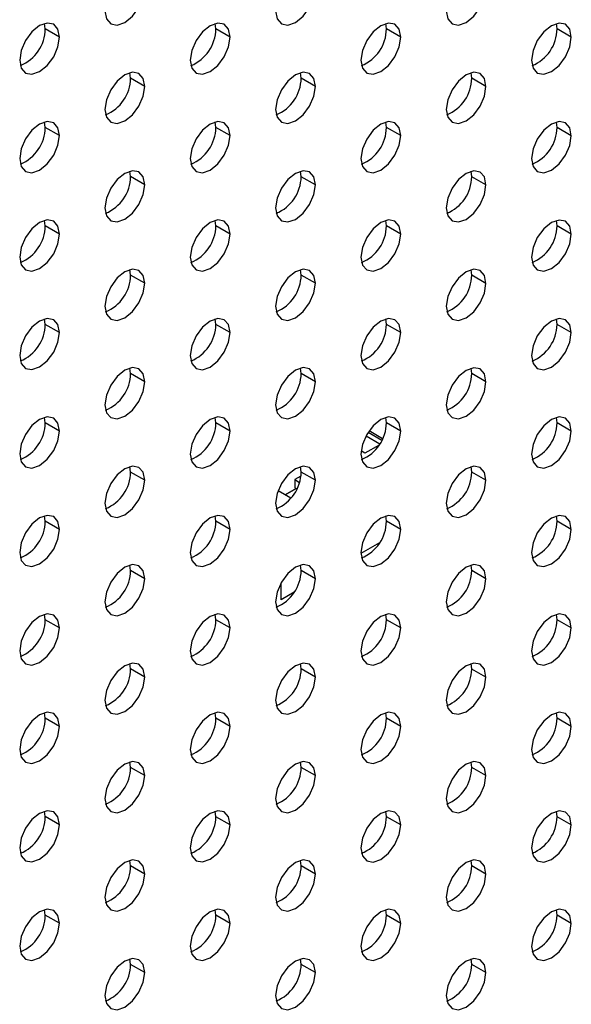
# Model space of a CAD drawing. Header units: millimetres. Extents: x 0 to 1118, y 0 to 864.
# Tile 383 of 397: x 1031.32 to 1034.07, y 709.67 to 714.57. Entities that reach past the tile are written whole.
import ezdxf

# ---------------------------------------------------------------- set-up
doc = ezdxf.new("R2010")
doc.units = ezdxf.units.MM

msp = doc.modelspace()

# ---------------------------------------------------------------- linework, layer by layer
at = {"color": 7, "linetype": 'Continuous', "lineweight": 25}
for p, q in [((1031.449, 714.5247), (1031.4458, 714.5518)), ((1032.2975, 714.5246), (1032.2943, 714.5517)), ((1033.1461, 714.5246), (1033.1428, 714.5516)), ((1033.9946, 714.5245), (1033.9914, 714.5516)), ((1031.5197, 714.4839), (1031.449, 714.5247)), ((1032.3683, 714.4838), (1032.2975, 714.5246)), ((1033.2168, 714.4837), (1033.1461, 714.5246)), ((1034.0653, 714.4837), (1033.9946, 714.5245)), ((1031.8733, 714.2797), (1031.8701, 714.3068)), ((1032.7218, 714.2796), (1032.7186, 714.3067)), ((1033.5703, 714.2796), (1033.5671, 714.3066)), ((1031.944, 714.2389), (1031.8733, 714.2797)), ((1032.7925, 714.2388), (1032.7218, 714.2796)), ((1033.641, 714.2387), (1033.5703, 714.2796)), ((1031.449, 714.0348), (1031.4458, 714.0619)), ((1032.2975, 714.0347), (1032.2943, 714.0618)), ((1033.1461, 714.0346), (1033.1428, 714.0617)), ((1033.9946, 714.0346), (1033.9914, 714.0616)), ((1031.5197, 713.994), (1031.449, 714.0348)), ((1032.3683, 713.9939), (1032.2975, 714.0347)), ((1033.2168, 713.9938), (1033.1461, 714.0346)), ((1034.0653, 713.9937), (1033.9946, 714.0346)), ((1031.8733, 713.7898), (1031.8701, 713.8169)), ((1032.7218, 713.7897), (1032.7186, 713.8168)), ((1033.5703, 713.7896), (1033.5671, 713.8167)), ((1031.944, 713.749), (1031.8733, 713.7898)), ((1032.7925, 713.7489), (1032.7218, 713.7897)), ((1033.641, 713.7488), (1033.5703, 713.7896)), ((1031.449, 713.5449), (1031.4458, 713.572)), ((1032.2975, 713.5448), (1032.2943, 713.5719)), ((1033.1461, 713.5447), (1033.1428, 713.5718)), ((1033.9946, 713.5446), (1033.9914, 713.5717)), ((1031.5197, 713.504), (1031.449, 713.5449)), ((1032.3683, 713.504), (1032.2975, 713.5448)), ((1033.2168, 713.5039), (1033.1461, 713.5447)), ((1034.0653, 713.5038), (1033.9946, 713.5446)), ((1031.8733, 713.2999), (1031.8701, 713.327)), ((1032.7218, 713.2998), (1032.7186, 713.3269)), ((1033.5703, 713.2997), (1033.5671, 713.3268)), ((1031.944, 713.259), (1031.8733, 713.2999)), ((1032.7925, 713.259), (1032.7218, 713.2998)), ((1033.641, 713.2589), (1033.5703, 713.2997)), ((1031.449, 713.0549), (1031.4458, 713.082)), ((1032.2975, 713.0549), (1032.2943, 713.082)), ((1033.1461, 713.0548), (1033.1428, 713.0819)), ((1033.9946, 713.0547), (1033.9914, 713.0818)), ((1031.5197, 713.0141), (1031.449, 713.0549)), ((1032.3683, 713.014), (1032.2975, 713.0549)), ((1033.2168, 713.014), (1033.1461, 713.0548)), ((1034.0653, 713.0139), (1033.9946, 713.0547)), ((1031.8733, 712.8099), (1031.8701, 712.837)), ((1032.7218, 712.8099), (1032.7186, 712.837)), ((1033.5703, 712.8098), (1033.5671, 712.8369)), ((1031.944, 712.7691), (1031.8733, 712.8099)), ((1032.7925, 712.769), (1032.7218, 712.8099)), ((1033.641, 712.769), (1033.5703, 712.8098)), ((1031.449, 712.565), (1031.4458, 712.5921)), ((1032.2975, 712.5649), (1032.2943, 712.592)), ((1033.1461, 712.5649), (1033.1428, 712.5919)), ((1033.9946, 712.5648), (1033.9914, 712.5919)), ((1031.5197, 712.5242), (1031.449, 712.565)), ((1032.3683, 712.5241), (1032.2975, 712.5649)), ((1033.2168, 712.524), (1033.1461, 712.5649)), ((1034.0653, 712.524), (1033.9946, 712.5648)), ((1033.0442, 712.5008), (1033.1133, 712.4609)), ((1033.1268, 712.486), (1033.0591, 712.5251)), ((1033.1091, 712.4544), (1033.039, 712.4139)), ((1033.039, 712.4139), (1033.0196, 712.4251)), ((1031.8733, 712.32), (1031.8701, 712.3471)), ((1032.7218, 712.3199), (1032.7186, 712.347)), ((1033.5703, 712.3199), (1033.5671, 712.3469)), ((1031.944, 712.2792), (1031.8733, 712.32)), ((1032.7203, 712.2993), (1032.6904, 712.2821)), ((1032.7925, 712.2791), (1032.7218, 712.3199)), ((1033.641, 712.279), (1033.5703, 712.3199)), ((1032.6904, 712.2821), (1032.6904, 712.2412)), ((1032.6904, 712.2821), (1032.7134, 712.2688)), ((1032.6904, 712.2412), (1032.7, 712.2357)), ((1032.6704, 712.19), (1032.6067, 712.2267)), ((1032.6968, 712.2376), (1032.6424, 712.2061)), ((1032.6424, 712.2061), (1032.6968, 712.2376)), ((1031.449, 712.0751), (1031.4458, 712.1022)), ((1032.2975, 712.075), (1032.2943, 712.1021)), ((1033.1461, 712.0749), (1033.1428, 712.102)), ((1033.9946, 712.0749), (1033.9914, 712.1019)), ((1031.5197, 712.0343), (1031.449, 712.0751)), ((1032.3683, 712.0342), (1032.2975, 712.075)), ((1033.2168, 712.0341), (1033.1461, 712.0749)), ((1034.0653, 712.034), (1033.9946, 712.0749)), ((1033.1108, 711.9671), (1033.0189, 711.9141)), ((1031.8733, 711.8301), (1031.8701, 711.8572)), ((1032.7218, 711.83), (1032.7186, 711.8571)), ((1033.5703, 711.8299), (1033.5671, 711.857)), ((1031.944, 711.7893), (1031.8733, 711.8301)), ((1032.7925, 711.7892), (1032.7218, 711.83)), ((1033.641, 711.7891), (1033.5703, 711.8299)), ((1032.6218, 711.6848), (1032.6218, 711.7695)), ((1032.6865, 711.7222), (1032.6218, 711.6848)), ((1031.449, 711.5852), (1031.4458, 711.6123)), ((1032.2975, 711.5851), (1032.2943, 711.6122)), ((1033.1461, 711.585), (1033.1428, 711.6121)), ((1033.9946, 711.5849), (1033.9914, 711.612)), ((1031.5197, 711.5443), (1031.449, 711.5852)), ((1032.3683, 711.5443), (1032.2975, 711.5851)), ((1033.2168, 711.5442), (1033.1461, 711.585)), ((1034.0653, 711.5441), (1033.9946, 711.5849)), ((1031.8733, 711.3402), (1031.8701, 711.3673)), ((1032.7218, 711.3401), (1032.7186, 711.3672)), ((1033.5703, 711.34), (1033.5671, 711.3671)), ((1031.944, 711.2993), (1031.8733, 711.3402)), ((1032.7925, 711.2993), (1032.7218, 711.3401)), ((1033.641, 711.2992), (1033.5703, 711.34)), ((1031.449, 711.0952), (1031.4458, 711.1223)), ((1032.2975, 711.0952), (1032.2943, 711.1223)), ((1033.1461, 711.0951), (1033.1428, 711.1222)), ((1033.9946, 711.095), (1033.9914, 711.1221)), ((1031.5197, 711.0544), (1031.449, 711.0952)), ((1032.3683, 711.0543), (1032.2975, 711.0952)), ((1033.2168, 711.0543), (1033.1461, 711.0951)), ((1034.0653, 711.0542), (1033.9946, 711.095)), ((1031.8733, 710.8502), (1031.8701, 710.8773)), ((1032.7218, 710.8502), (1032.7186, 710.8773)), ((1033.5703, 710.8501), (1033.5671, 710.8772)), ((1031.944, 710.8094), (1031.8733, 710.8502)), ((1032.7925, 710.8093), (1032.7218, 710.8502)), ((1033.641, 710.8093), (1033.5703, 710.8501)), ((1031.449, 710.6053), (1031.4458, 710.6324)), ((1032.2975, 710.6052), (1032.2943, 710.6323)), ((1033.1461, 710.6052), (1033.1428, 710.6323)), ((1033.9946, 710.6051), (1033.9914, 710.6322)), ((1031.5197, 710.5645), (1031.449, 710.6053)), ((1032.3683, 710.5644), (1032.2975, 710.6052)), ((1033.2168, 710.5643), (1033.1461, 710.6052)), ((1034.0653, 710.5643), (1033.9946, 710.6051)), ((1031.8733, 710.3603), (1031.8701, 710.3874)), ((1032.7218, 710.3602), (1032.7186, 710.3873)), ((1033.5703, 710.3602), (1033.5671, 710.3872)), ((1031.944, 710.3195), (1031.8733, 710.3603)), ((1032.7925, 710.3194), (1032.7218, 710.3602)), ((1033.641, 710.3193), (1033.5703, 710.3602)), ((1031.449, 710.1154), (1031.4458, 710.1425)), ((1032.2975, 710.1153), (1032.2943, 710.1424)), ((1033.1461, 710.1152), (1033.1428, 710.1423)), ((1033.9946, 710.1152), (1033.9914, 710.1422)), ((1031.5197, 710.0746), (1031.449, 710.1154)), ((1032.3683, 710.0745), (1032.2975, 710.1153)), ((1033.2168, 710.0744), (1033.1461, 710.1152)), ((1034.0653, 710.0743), (1033.9946, 710.1152)), ((1031.8733, 709.8704), (1031.8701, 709.8975)), ((1032.7218, 709.8703), (1032.7186, 709.8974)), ((1033.5703, 709.8702), (1033.5671, 709.8973)), ((1031.944, 709.8296), (1031.8733, 709.8704)), ((1032.7925, 709.8295), (1032.7218, 709.8703)), ((1033.641, 709.8294), (1033.5703, 709.8702))]:
    msp.add_line(p, q, dxfattribs=at)
at = {"color": 8, "linetype": 'Continuous', "lineweight": 25}
msp.add_line((1033.055, 712.519), (1033.1236, 712.4794), dxfattribs=at)
at = {"color": 7, "linetype": 'Continuous', "lineweight": 25, "flags": 128}
for points in [[(1031.746, 714.6145), (1031.7535, 714.5751), (1031.775, 714.5504), (1031.8071, 714.5442), (1031.845, 714.5574), (1031.8829, 714.5879), (1031.915, 714.6312), (1031.9365, 714.6807), (1031.944, 714.7288)], [(1032.5945, 714.6144), (1032.6021, 714.575), (1032.6235, 714.5503), (1032.6556, 714.5441), (1032.6935, 714.5573), (1032.7314, 714.5878), (1032.7635, 714.6312), (1032.785, 714.6806), (1032.7925, 714.7287)], [(1033.4431, 714.6144), (1033.4506, 714.575), (1033.4721, 714.5503), (1033.5042, 714.544), (1033.5421, 714.5572), (1033.5799, 714.5878), (1033.6121, 714.6311), (1033.6335, 714.6806), (1033.641, 714.7287)], [(1031.5197, 714.4839), (1031.5122, 714.5233), (1031.4907, 714.548), (1031.4586, 714.5542), (1031.4207, 714.5411), (1031.3828, 714.5105), (1031.3507, 714.4672), (1031.3293, 714.4177), (1031.3217, 714.3696)], [(1032.3683, 714.4838), (1032.3607, 714.5232), (1032.3393, 714.5479), (1032.3071, 714.5542), (1032.2693, 714.541), (1032.2314, 714.5104), (1032.1993, 714.4671), (1032.1778, 714.4176), (1032.1703, 714.3695)], [(1033.2168, 714.4837), (1033.2092, 714.5231), (1033.1878, 714.5478), (1033.1557, 714.5541), (1033.1178, 714.5409), (1033.0799, 714.5103), (1033.0478, 714.467), (1033.0263, 714.4175), (1033.0188, 714.3694)], [(1034.0653, 714.4837), (1034.0578, 714.5231), (1034.0363, 714.5478), (1034.0042, 714.554), (1033.9663, 714.5408), (1033.9284, 714.5103), (1033.8963, 714.4669), (1033.8749, 714.4175), (1033.8673, 714.3694)], [(1031.3217, 714.3696), (1031.3293, 714.3302), (1031.3507, 714.3055), (1031.3828, 714.2993), (1031.4207, 714.3124), (1031.4586, 714.343), (1031.4907, 714.3863), (1031.5122, 714.4358), (1031.5197, 714.4839)], [(1032.1703, 714.3695), (1032.1778, 714.3301), (1032.1993, 714.3054), (1032.2314, 714.2992), (1032.2693, 714.3124), (1032.3071, 714.3429), (1032.3393, 714.3862), (1032.3607, 714.4357), (1032.3683, 714.4838)], [(1033.0188, 714.3694), (1033.0263, 714.33), (1033.0478, 714.3053), (1033.0799, 714.2991), (1033.1178, 714.3123), (1033.1557, 714.3428), (1033.1878, 714.3862), (1033.2092, 714.4356), (1033.2168, 714.4837)], [(1033.8673, 714.3694), (1033.8749, 714.33), (1033.8963, 714.3053), (1033.9284, 714.299), (1033.9663, 714.3122), (1034.0042, 714.3428), (1034.0363, 714.3861), (1034.0578, 714.4356), (1034.0653, 714.4837)], [(1031.944, 714.2389), (1031.9365, 714.2783), (1031.915, 714.303), (1031.8829, 714.3092), (1031.845, 714.2961), (1031.8071, 714.2655), (1031.775, 714.2222), (1031.7535, 714.1727), (1031.746, 714.1246)], [(1032.7925, 714.2388), (1032.785, 714.2782), (1032.7635, 714.3029), (1032.7314, 714.3091), (1032.6935, 714.296), (1032.6556, 714.2654), (1032.6235, 714.2221), (1032.6021, 714.1726), (1032.5945, 714.1245)], [(1033.641, 714.2387), (1033.6335, 714.2781), (1033.6121, 714.3028), (1033.5799, 714.3091), (1033.5421, 714.2959), (1033.5042, 714.2653), (1033.4721, 714.222), (1033.4506, 714.1725), (1033.4431, 714.1244)], [(1031.746, 714.1246), (1031.7535, 714.0852), (1031.775, 714.0605), (1031.8071, 714.0543), (1031.845, 714.0674), (1031.8829, 714.098), (1031.915, 714.1413), (1031.9365, 714.1908), (1031.944, 714.2389)], [(1032.5945, 714.1245), (1032.6021, 714.0851), (1032.6235, 714.0604), (1032.6556, 714.0542), (1032.6935, 714.0674), (1032.7314, 714.0979), (1032.7635, 714.1412), (1032.785, 714.1907), (1032.7925, 714.2388)], [(1033.4431, 714.1244), (1033.4506, 714.085), (1033.4721, 714.0603), (1033.5042, 714.0541), (1033.5421, 714.0673), (1033.5799, 714.0978), (1033.6121, 714.1412), (1033.6335, 714.1906), (1033.641, 714.2387)], [(1031.5197, 713.994), (1031.5122, 714.0334), (1031.4907, 714.0581), (1031.4586, 714.0643), (1031.4207, 714.0511), (1031.3828, 714.0206), (1031.3507, 713.9772), (1031.3293, 713.9278), (1031.3217, 713.8797)], [(1032.3683, 713.9939), (1032.3607, 714.0333), (1032.3393, 714.058), (1032.3071, 714.0642), (1032.2693, 714.0511), (1032.2314, 714.0205), (1032.1993, 713.9772), (1032.1778, 713.9277), (1032.1703, 713.8796)], [(1033.2168, 713.9938), (1033.2092, 714.0332), (1033.1878, 714.0579), (1033.1557, 714.0641), (1033.1178, 714.051), (1033.0799, 714.0204), (1033.0478, 713.9771), (1033.0263, 713.9276), (1033.0188, 713.8795)], [(1034.0653, 713.9937), (1034.0578, 714.0331), (1034.0363, 714.0578), (1034.0042, 714.0641), (1033.9663, 714.0509), (1033.9284, 714.0203), (1033.8963, 713.977), (1033.8749, 713.9275), (1033.8673, 713.8794)], [(1031.3217, 713.8797), (1031.3293, 713.8403), (1031.3507, 713.8156), (1031.3828, 713.8093), (1031.4207, 713.8225), (1031.4586, 713.8531), (1031.4907, 713.8964), (1031.5122, 713.9459), (1031.5197, 713.994)], [(1032.1703, 713.8796), (1032.1778, 713.8402), (1032.1993, 713.8155), (1032.2314, 713.8093), (1032.2693, 713.8224), (1032.3071, 713.853), (1032.3393, 713.8963), (1032.3607, 713.9458), (1032.3683, 713.9939)], [(1033.0188, 713.8795), (1033.0263, 713.8401), (1033.0478, 713.8154), (1033.0799, 713.8092), (1033.1178, 713.8223), (1033.1557, 713.8529), (1033.1878, 713.8962), (1033.2092, 713.9457), (1033.2168, 713.9938)], [(1033.8673, 713.8794), (1033.8749, 713.84), (1033.8963, 713.8153), (1033.9284, 713.8091), (1033.9663, 713.8223), (1034.0042, 713.8528), (1034.0363, 713.8962), (1034.0578, 713.9456), (1034.0653, 713.9937)], [(1031.944, 713.749), (1031.9365, 713.7884), (1031.915, 713.8131), (1031.8829, 713.8193), (1031.845, 713.8061), (1031.8071, 713.7756), (1031.775, 713.7322), (1031.7535, 713.6828), (1031.746, 713.6347)], [(1032.7925, 713.7489), (1032.785, 713.7883), (1032.7635, 713.813), (1032.7314, 713.8192), (1032.6935, 713.8061), (1032.6556, 713.7755), (1032.6235, 713.7322), (1032.6021, 713.6827), (1032.5945, 713.6346)], [(1033.641, 713.7488), (1033.6335, 713.7882), (1033.6121, 713.8129), (1033.5799, 713.8191), (1033.5421, 713.806), (1033.5042, 713.7754), (1033.4721, 713.7321), (1033.4506, 713.6826), (1033.4431, 713.6345)], [(1031.746, 713.6347), (1031.7535, 713.5953), (1031.775, 713.5706), (1031.8071, 713.5643), (1031.845, 713.5775), (1031.8829, 713.6081), (1031.915, 713.6514), (1031.9365, 713.7009), (1031.944, 713.749)], [(1032.5945, 713.6346), (1032.6021, 713.5952), (1032.6235, 713.5705), (1032.6556, 713.5643), (1032.6935, 713.5774), (1032.7314, 713.608), (1032.7635, 713.6513), (1032.785, 713.7008), (1032.7925, 713.7489)], [(1033.4431, 713.6345), (1033.4506, 713.5951), (1033.4721, 713.5704), (1033.5042, 713.5642), (1033.5421, 713.5773), (1033.5799, 713.6079), (1033.6121, 713.6512), (1033.6335, 713.7007), (1033.641, 713.7488)], [(1031.5197, 713.504), (1031.5122, 713.5434), (1031.4907, 713.5681), (1031.4586, 713.5744), (1031.4207, 713.5612), (1031.3828, 713.5306), (1031.3507, 713.4873), (1031.3293, 713.4378), (1031.3217, 713.3898)], [(1032.3683, 713.504), (1032.3607, 713.5434), (1032.3393, 713.5681), (1032.3071, 713.5743), (1032.2693, 713.5611), (1032.2314, 713.5306), (1032.1993, 713.4872), (1032.1778, 713.4378), (1032.1703, 713.3897)], [(1033.2168, 713.5039), (1033.2092, 713.5433), (1033.1878, 713.568), (1033.1557, 713.5742), (1033.1178, 713.5611), (1033.0799, 713.5305), (1033.0478, 713.4872), (1033.0263, 713.4377), (1033.0188, 713.3896)], [(1034.0653, 713.5038), (1034.0578, 713.5432), (1034.0363, 713.5679), (1034.0042, 713.5741), (1033.9663, 713.561), (1033.9284, 713.5304), (1033.8963, 713.4871), (1033.8749, 713.4376), (1033.8673, 713.3895)], [(1031.3217, 713.3898), (1031.3293, 713.3504), (1031.3507, 713.3257), (1031.3828, 713.3194), (1031.4207, 713.3326), (1031.4586, 713.3632), (1031.4907, 713.4065), (1031.5122, 713.456), (1031.5197, 713.504)], [(1032.1703, 713.3897), (1032.1778, 713.3503), (1032.1993, 713.3256), (1032.2314, 713.3193), (1032.2693, 713.3325), (1032.3071, 713.3631), (1032.3393, 713.4064), (1032.3607, 713.4559), (1032.3683, 713.504)], [(1033.0188, 713.3896), (1033.0263, 713.3502), (1033.0478, 713.3255), (1033.0799, 713.3193), (1033.1178, 713.3324), (1033.1557, 713.363), (1033.1878, 713.4063), (1033.2092, 713.4558), (1033.2168, 713.5039)], [(1033.8673, 713.3895), (1033.8749, 713.3501), (1033.8963, 713.3254), (1033.9284, 713.3192), (1033.9663, 713.3323), (1034.0042, 713.3629), (1034.0363, 713.4062), (1034.0578, 713.4557), (1034.0653, 713.5038)], [(1031.944, 713.259), (1031.9365, 713.2984), (1031.915, 713.3231), (1031.8829, 713.3294), (1031.845, 713.3162), (1031.8071, 713.2856), (1031.775, 713.2423), (1031.7535, 713.1928), (1031.746, 713.1447)], [(1032.7925, 713.259), (1032.785, 713.2984), (1032.7635, 713.3231), (1032.7314, 713.3293), (1032.6935, 713.3161), (1032.6556, 713.2856), (1032.6235, 713.2422), (1032.6021, 713.1928), (1032.5945, 713.1447)], [(1033.641, 713.2589), (1033.6335, 713.2983), (1033.6121, 713.323), (1033.5799, 713.3292), (1033.5421, 713.3161), (1033.5042, 713.2855), (1033.4721, 713.2422), (1033.4506, 713.1927), (1033.4431, 713.1446)], [(1031.746, 713.1447), (1031.7535, 713.1054), (1031.775, 713.0807), (1031.8071, 713.0744), (1031.845, 713.0876), (1031.8829, 713.1182), (1031.915, 713.1615), (1031.9365, 713.2109), (1031.944, 713.259)], [(1032.5945, 713.1447), (1032.6021, 713.1053), (1032.6235, 713.0806), (1032.6556, 713.0743), (1032.6935, 713.0875), (1032.7314, 713.1181), (1032.7635, 713.1614), (1032.785, 713.2109), (1032.7925, 713.259)], [(1033.4431, 713.1446), (1033.4506, 713.1052), (1033.4721, 713.0805), (1033.5042, 713.0743), (1033.5421, 713.0874), (1033.5799, 713.118), (1033.6121, 713.1613), (1033.6335, 713.2108), (1033.641, 713.2589)], [(1031.5197, 713.0141), (1031.5122, 713.0535), (1031.4907, 713.0782), (1031.4586, 713.0845), (1031.4207, 713.0713), (1031.3828, 713.0407), (1031.3507, 712.9974), (1031.3293, 712.9479), (1031.3217, 712.8998)], [(1032.3683, 713.014), (1032.3607, 713.0534), (1032.3393, 713.0781), (1032.3071, 713.0844), (1032.2693, 713.0712), (1032.2314, 713.0406), (1032.1993, 712.9973), (1032.1778, 712.9478), (1032.1703, 712.8997)], [(1033.2168, 713.014), (1033.2092, 713.0534), (1033.1878, 713.0781), (1033.1557, 713.0843), (1033.1178, 713.0711), (1033.0799, 713.0406), (1033.0478, 712.9972), (1033.0263, 712.9478), (1033.0188, 712.8997)], [(1034.0653, 713.0139), (1034.0578, 713.0533), (1034.0363, 713.078), (1034.0042, 713.0842), (1033.9663, 713.0711), (1033.9284, 713.0405), (1033.8963, 712.9972), (1033.8749, 712.9477), (1033.8673, 712.8996)], [(1031.3217, 712.8998), (1031.3293, 712.8604), (1031.3507, 712.8357), (1031.3828, 712.8295), (1031.4207, 712.8427), (1031.4586, 712.8732), (1031.4907, 712.9166), (1031.5122, 712.966), (1031.5197, 713.0141)], [(1032.1703, 712.8997), (1032.1778, 712.8603), (1032.1993, 712.8357), (1032.2314, 712.8294), (1032.2693, 712.8426), (1032.3071, 712.8732), (1032.3393, 712.9165), (1032.3607, 712.9659), (1032.3683, 713.014)], [(1033.0188, 712.8997), (1033.0263, 712.8603), (1033.0478, 712.8356), (1033.0799, 712.8293), (1033.1178, 712.8425), (1033.1557, 712.8731), (1033.1878, 712.9164), (1033.2092, 712.9659), (1033.2168, 713.014)], [(1033.8673, 712.8996), (1033.8749, 712.8602), (1033.8963, 712.8355), (1033.9284, 712.8293), (1033.9663, 712.8424), (1034.0042, 712.873), (1034.0363, 712.9163), (1034.0578, 712.9658), (1034.0653, 713.0139)], [(1031.944, 712.7691), (1031.9365, 712.8085), (1031.915, 712.8332), (1031.8829, 712.8395), (1031.845, 712.8263), (1031.8071, 712.7957), (1031.775, 712.7524), (1031.7535, 712.7029), (1031.746, 712.6548)], [(1032.7925, 712.769), (1032.785, 712.8084), (1032.7635, 712.8331), (1032.7314, 712.8394), (1032.6935, 712.8262), (1032.6556, 712.7956), (1032.6235, 712.7523), (1032.6021, 712.7028), (1032.5945, 712.6547)], [(1033.641, 712.769), (1033.6335, 712.8084), (1033.6121, 712.8331), (1033.5799, 712.8393), (1033.5421, 712.8261), (1033.5042, 712.7956), (1033.4721, 712.7522), (1033.4506, 712.7028), (1033.4431, 712.6547)], [(1031.746, 712.6548), (1031.7535, 712.6154), (1031.775, 712.5907), (1031.8071, 712.5845), (1031.845, 712.5977), (1031.8829, 712.6282), (1031.915, 712.6715), (1031.9365, 712.721), (1031.944, 712.7691)], [(1032.5945, 712.6547), (1032.6021, 712.6153), (1032.6235, 712.5906), (1032.6556, 712.5844), (1032.6935, 712.5976), (1032.7314, 712.6281), (1032.7635, 712.6715), (1032.785, 712.7209), (1032.7925, 712.769)], [(1033.4431, 712.6547), (1033.4506, 712.6153), (1033.4721, 712.5906), (1033.5042, 712.5843), (1033.5421, 712.5975), (1033.5799, 712.6281), (1033.6121, 712.6714), (1033.6335, 712.7209), (1033.641, 712.769)], [(1031.5197, 712.5242), (1031.5122, 712.5636), (1031.4907, 712.5883), (1031.4586, 712.5945), (1031.4207, 712.5814), (1031.3828, 712.5508), (1031.3507, 712.5075), (1031.3293, 712.458), (1031.3217, 712.4099)], [(1032.3683, 712.5241), (1032.3607, 712.5635), (1032.3393, 712.5882), (1032.3071, 712.5945), (1032.2693, 712.5813), (1032.2314, 712.5507), (1032.1993, 712.5074), (1032.1778, 712.4579), (1032.1703, 712.4098)], [(1033.2168, 712.524), (1033.2092, 712.5634), (1033.1878, 712.5881), (1033.1557, 712.5944), (1033.1178, 712.5812), (1033.0799, 712.5506), (1033.0478, 712.5073), (1033.0263, 712.4578), (1033.0188, 712.4097)], [(1034.0653, 712.524), (1034.0578, 712.5634), (1034.0363, 712.5881), (1034.0042, 712.5943), (1033.9663, 712.5811), (1033.9284, 712.5506), (1033.8963, 712.5072), (1033.8749, 712.4578), (1033.8673, 712.4097)], [(1031.3217, 712.4099), (1031.3293, 712.3705), (1031.3507, 712.3458), (1031.3828, 712.3396), (1031.4207, 712.3527), (1031.4586, 712.3833), (1031.4907, 712.4266), (1031.5122, 712.4761), (1031.5197, 712.5242)], [(1032.1703, 712.4098), (1032.1778, 712.3704), (1032.1993, 712.3457), (1032.2314, 712.3395), (1032.2693, 712.3527), (1032.3071, 712.3832), (1032.3393, 712.4265), (1032.3607, 712.476), (1032.3683, 712.5241)], [(1033.0188, 712.4097), (1033.0263, 712.3703), (1033.0478, 712.3456), (1033.0799, 712.3394), (1033.1178, 712.3526), (1033.1557, 712.3831), (1033.1878, 712.4265), (1033.2092, 712.4759), (1033.2168, 712.524)], [(1033.8673, 712.4097), (1033.8749, 712.3703), (1033.8963, 712.3456), (1033.9284, 712.3393), (1033.9663, 712.3525), (1034.0042, 712.3831), (1034.0363, 712.4264), (1034.0578, 712.4759), (1034.0653, 712.524)], [(1031.944, 712.2792), (1031.9365, 712.3186), (1031.915, 712.3433), (1031.8829, 712.3495), (1031.845, 712.3364), (1031.8071, 712.3058), (1031.775, 712.2625), (1031.7535, 712.213), (1031.746, 712.1649)], [(1032.7925, 712.2791), (1032.785, 712.3185), (1032.7635, 712.3432), (1032.7314, 712.3495), (1032.6935, 712.3363), (1032.6556, 712.3057), (1032.6235, 712.2624), (1032.6021, 712.2129), (1032.5945, 712.1648)], [(1033.641, 712.279), (1033.6335, 712.3184), (1033.6121, 712.3431), (1033.5799, 712.3494), (1033.5421, 712.3362), (1033.5042, 712.3056), (1033.4721, 712.2623), (1033.4506, 712.2128), (1033.4431, 712.1647)], [(1031.746, 712.1649), (1031.7535, 712.1255), (1031.775, 712.1008), (1031.8071, 712.0946), (1031.845, 712.1077), (1031.8829, 712.1383), (1031.915, 712.1816), (1031.9365, 712.2311), (1031.944, 712.2792)], [(1032.5945, 712.1648), (1032.6021, 712.1254), (1032.6235, 712.1007), (1032.6556, 712.0945), (1032.6935, 712.1077), (1032.7314, 712.1382), (1032.7635, 712.1815), (1032.785, 712.231), (1032.7925, 712.2791)], [(1033.4431, 712.1647), (1033.4506, 712.1253), (1033.4721, 712.1006), (1033.5042, 712.0944), (1033.5421, 712.1076), (1033.5799, 712.1381), (1033.6121, 712.1815), (1033.6335, 712.2309), (1033.641, 712.279)], [(1031.5197, 712.0343), (1031.5122, 712.0737), (1031.4907, 712.0984), (1031.4586, 712.1046), (1031.4207, 712.0914), (1031.3828, 712.0609), (1031.3507, 712.0175), (1031.3293, 711.9681), (1031.3217, 711.92)], [(1032.3683, 712.0342), (1032.3607, 712.0736), (1032.3393, 712.0983), (1032.3071, 712.1045), (1032.2693, 712.0914), (1032.2314, 712.0608), (1032.1993, 712.0175), (1032.1778, 711.968), (1032.1703, 711.9199)], [(1033.2168, 712.0341), (1033.2092, 712.0735), (1033.1878, 712.0982), (1033.1557, 712.1044), (1033.1178, 712.0913), (1033.0799, 712.0607), (1033.0478, 712.0174), (1033.0263, 711.9679), (1033.0188, 711.9198)], [(1034.0653, 712.034), (1034.0578, 712.0734), (1034.0363, 712.0981), (1034.0042, 712.1044), (1033.9663, 712.0912), (1033.9284, 712.0606), (1033.8963, 712.0173), (1033.8749, 711.9678), (1033.8673, 711.9197)], [(1031.3217, 711.92), (1031.3293, 711.8806), (1031.3507, 711.8559), (1031.3828, 711.8496), (1031.4207, 711.8628), (1031.4586, 711.8934), (1031.4907, 711.9367), (1031.5122, 711.9862), (1031.5197, 712.0343)], [(1032.1703, 711.9199), (1032.1778, 711.8805), (1032.1993, 711.8558), (1032.2314, 711.8496), (1032.2693, 711.8627), (1032.3071, 711.8933), (1032.3393, 711.9366), (1032.3607, 711.9861), (1032.3683, 712.0342)], [(1033.0188, 711.9198), (1033.0263, 711.8804), (1033.0478, 711.8557), (1033.0799, 711.8495), (1033.1178, 711.8627), (1033.1557, 711.8932), (1033.1878, 711.9365), (1033.2092, 711.986), (1033.2168, 712.0341)], [(1033.8673, 711.9197), (1033.8749, 711.8803), (1033.8963, 711.8556), (1033.9284, 711.8494), (1033.9663, 711.8626), (1034.0042, 711.8931), (1034.0363, 711.9365), (1034.0578, 711.9859), (1034.0653, 712.034)], [(1031.944, 711.7893), (1031.9365, 711.8287), (1031.915, 711.8534), (1031.8829, 711.8596), (1031.845, 711.8464), (1031.8071, 711.8159), (1031.775, 711.7725), (1031.7535, 711.7231), (1031.746, 711.675)], [(1032.7925, 711.7892), (1032.785, 711.8286), (1032.7635, 711.8533), (1032.7314, 711.8595), (1032.6935, 711.8464), (1032.6556, 711.8158), (1032.6235, 711.7725), (1032.6021, 711.723), (1032.5945, 711.6749)], [(1033.641, 711.7891), (1033.6335, 711.8285), (1033.6121, 711.8532), (1033.5799, 711.8594), (1033.5421, 711.8463), (1033.5042, 711.8157), (1033.4721, 711.7724), (1033.4506, 711.7229), (1033.4431, 711.6748)], [(1031.746, 711.675), (1031.7535, 711.6356), (1031.775, 711.6109), (1031.8071, 711.6046), (1031.845, 711.6178), (1031.8829, 711.6484), (1031.915, 711.6917), (1031.9365, 711.7412), (1031.944, 711.7893)], [(1032.5945, 711.6749), (1032.6021, 711.6355), (1032.6235, 711.6108), (1032.6556, 711.6046), (1032.6935, 711.6177), (1032.7314, 711.6483), (1032.7635, 711.6916), (1032.785, 711.7411), (1032.7925, 711.7892)], [(1033.4431, 711.6748), (1033.4506, 711.6354), (1033.4721, 711.6107), (1033.5042, 711.6045), (1033.5421, 711.6176), (1033.5799, 711.6482), (1033.6121, 711.6915), (1033.6335, 711.741), (1033.641, 711.7891)], [(1031.5197, 711.5443), (1031.5122, 711.5837), (1031.4907, 711.6084), (1031.4586, 711.6147), (1031.4207, 711.6015), (1031.3828, 711.5709), (1031.3507, 711.5276), (1031.3293, 711.4781), (1031.3217, 711.4301)], [(1032.3683, 711.5443), (1032.3607, 711.5837), (1032.3393, 711.6084), (1032.3071, 711.6146), (1032.2693, 711.6014), (1032.2314, 711.5709), (1032.1993, 711.5275), (1032.1778, 711.4781), (1032.1703, 711.43)], [(1033.2168, 711.5442), (1033.2092, 711.5836), (1033.1878, 711.6083), (1033.1557, 711.6145), (1033.1178, 711.6014), (1033.0799, 711.5708), (1033.0478, 711.5275), (1033.0263, 711.478), (1033.0188, 711.4299)], [(1034.0653, 711.5441), (1034.0578, 711.5835), (1034.0363, 711.6082), (1034.0042, 711.6144), (1033.9663, 711.6013), (1033.9284, 711.5707), (1033.8963, 711.5274), (1033.8749, 711.4779), (1033.8673, 711.4298)], [(1031.3217, 711.4301), (1031.3293, 711.3907), (1031.3507, 711.366), (1031.3828, 711.3597), (1031.4207, 711.3729), (1031.4586, 711.4035), (1031.4907, 711.4468), (1031.5122, 711.4963), (1031.5197, 711.5443)], [(1032.1703, 711.43), (1032.1778, 711.3906), (1032.1993, 711.3659), (1032.2314, 711.3596), (1032.2693, 711.3728), (1032.3071, 711.4034), (1032.3393, 711.4467), (1032.3607, 711.4962), (1032.3683, 711.5443)], [(1033.0188, 711.4299), (1033.0263, 711.3905), (1033.0478, 711.3658), (1033.0799, 711.3596), (1033.1178, 711.3727), (1033.1557, 711.4033), (1033.1878, 711.4466), (1033.2092, 711.4961), (1033.2168, 711.5442)], [(1033.8673, 711.4298), (1033.8749, 711.3904), (1033.8963, 711.3657), (1033.9284, 711.3595), (1033.9663, 711.3726), (1034.0042, 711.4032), (1034.0363, 711.4465), (1034.0578, 711.496), (1034.0653, 711.5441)], [(1031.944, 711.2993), (1031.9365, 711.3387), (1031.915, 711.3634), (1031.8829, 711.3697), (1031.845, 711.3565), (1031.8071, 711.3259), (1031.775, 711.2826), (1031.7535, 711.2331), (1031.746, 711.1851)], [(1032.7925, 711.2993), (1032.785, 711.3387), (1032.7635, 711.3634), (1032.7314, 711.3696), (1032.6935, 711.3564), (1032.6556, 711.3259), (1032.6235, 711.2825), (1032.6021, 711.2331), (1032.5945, 711.185)], [(1033.641, 711.2992), (1033.6335, 711.3386), (1033.6121, 711.3633), (1033.5799, 711.3695), (1033.5421, 711.3564), (1033.5042, 711.3258), (1033.4721, 711.2825), (1033.4506, 711.233), (1033.4431, 711.1849)], [(1031.746, 711.1851), (1031.7535, 711.1457), (1031.775, 711.121), (1031.8071, 711.1147), (1031.845, 711.1279), (1031.8829, 711.1585), (1031.915, 711.2018), (1031.9365, 711.2513), (1031.944, 711.2993)], [(1032.5945, 711.185), (1032.6021, 711.1456), (1032.6235, 711.1209), (1032.6556, 711.1146), (1032.6935, 711.1278), (1032.7314, 711.1584), (1032.7635, 711.2017), (1032.785, 711.2512), (1032.7925, 711.2993)], [(1033.4431, 711.1849), (1033.4506, 711.1455), (1033.4721, 711.1208), (1033.5042, 711.1146), (1033.5421, 711.1277), (1033.5799, 711.1583), (1033.6121, 711.2016), (1033.6335, 711.2511), (1033.641, 711.2992)], [(1031.5197, 711.0544), (1031.5122, 711.0938), (1031.4907, 711.1185), (1031.4586, 711.1248), (1031.4207, 711.1116), (1031.3828, 711.081), (1031.3507, 711.0377), (1031.3293, 710.9882), (1031.3217, 710.9401)], [(1032.3683, 711.0543), (1032.3607, 711.0937), (1032.3393, 711.1184), (1032.3071, 711.1247), (1032.2693, 711.1115), (1032.2314, 711.0809), (1032.1993, 711.0376), (1032.1778, 710.9881), (1032.1703, 710.94)], [(1033.2168, 711.0543), (1033.2092, 711.0937), (1033.1878, 711.1184), (1033.1557, 711.1246), (1033.1178, 711.1114), (1033.0799, 711.0809), (1033.0478, 711.0375), (1033.0263, 710.9881), (1033.0188, 710.94)], [(1034.0653, 711.0542), (1034.0578, 711.0936), (1034.0363, 711.1183), (1034.0042, 711.1245), (1033.9663, 711.1114), (1033.9284, 711.0808), (1033.8963, 711.0375), (1033.8749, 710.988), (1033.8673, 710.9399)], [(1031.3217, 710.9401), (1031.3293, 710.9007), (1031.3507, 710.876), (1031.3828, 710.8698), (1031.4207, 710.883), (1031.4586, 710.9135), (1031.4907, 710.9569), (1031.5122, 711.0063), (1031.5197, 711.0544)], [(1032.1703, 710.94), (1032.1778, 710.9007), (1032.1993, 710.876), (1032.2314, 710.8697), (1032.2693, 710.8829), (1032.3071, 710.9135), (1032.3393, 710.9568), (1032.3607, 711.0062), (1032.3683, 711.0543)], [(1033.0188, 710.94), (1033.0263, 710.9006), (1033.0478, 710.8759), (1033.0799, 710.8696), (1033.1178, 710.8828), (1033.1557, 710.9134), (1033.1878, 710.9567), (1033.2092, 711.0062), (1033.2168, 711.0543)], [(1033.8673, 710.9399), (1033.8749, 710.9005), (1033.8963, 710.8758), (1033.9284, 710.8696), (1033.9663, 710.8827), (1034.0042, 710.9133), (1034.0363, 710.9566), (1034.0578, 711.0061), (1034.0653, 711.0542)], [(1031.944, 710.8094), (1031.9365, 710.8488), (1031.915, 710.8735), (1031.8829, 710.8798), (1031.845, 710.8666), (1031.8071, 710.836), (1031.775, 710.7927), (1031.7535, 710.7432), (1031.746, 710.6951)], [(1032.7925, 710.8093), (1032.785, 710.8487), (1032.7635, 710.8734), (1032.7314, 710.8797), (1032.6935, 710.8665), (1032.6556, 710.8359), (1032.6235, 710.7926), (1032.6021, 710.7431), (1032.5945, 710.695)], [(1033.641, 710.8093), (1033.6335, 710.8487), (1033.6121, 710.8734), (1033.5799, 710.8796), (1033.5421, 710.8664), (1033.5042, 710.8359), (1033.4721, 710.7925), (1033.4506, 710.7431), (1033.4431, 710.695)], [(1031.746, 710.6951), (1031.7535, 710.6557), (1031.775, 710.631), (1031.8071, 710.6248), (1031.845, 710.638), (1031.8829, 710.6685), (1031.915, 710.7119), (1031.9365, 710.7613), (1031.944, 710.8094)], [(1032.5945, 710.695), (1032.6021, 710.6556), (1032.6235, 710.631), (1032.6556, 710.6247), (1032.6935, 710.6379), (1032.7314, 710.6685), (1032.7635, 710.7118), (1032.785, 710.7612), (1032.7925, 710.8093)], [(1033.4431, 710.695), (1033.4506, 710.6556), (1033.4721, 710.6309), (1033.5042, 710.6246), (1033.5421, 710.6378), (1033.5799, 710.6684), (1033.6121, 710.7117), (1033.6335, 710.7612), (1033.641, 710.8093)], [(1031.5197, 710.5645), (1031.5122, 710.6039), (1031.4907, 710.6286), (1031.4586, 710.6348), (1031.4207, 710.6217), (1031.3828, 710.5911), (1031.3507, 710.5478), (1031.3293, 710.4983), (1031.3217, 710.4502)], [(1032.3683, 710.5644), (1032.3607, 710.6038), (1032.3393, 710.6285), (1032.3071, 710.6348), (1032.2693, 710.6216), (1032.2314, 710.591), (1032.1993, 710.5477), (1032.1778, 710.4982), (1032.1703, 710.4501)], [(1033.2168, 710.5643), (1033.2092, 710.6037), (1033.1878, 710.6284), (1033.1557, 710.6347), (1033.1178, 710.6215), (1033.0799, 710.5909), (1033.0478, 710.5476), (1033.0263, 710.4981), (1033.0188, 710.45)], [(1034.0653, 710.5643), (1034.0578, 710.6037), (1034.0363, 710.6284), (1034.0042, 710.6346), (1033.9663, 710.6214), (1033.9284, 710.5909), (1033.8963, 710.5475), (1033.8749, 710.4981), (1033.8673, 710.45)], [(1031.3217, 710.4502), (1031.3293, 710.4108), (1031.3507, 710.3861), (1031.3828, 710.3799), (1031.4207, 710.393), (1031.4586, 710.4236), (1031.4907, 710.4669), (1031.5122, 710.5164), (1031.5197, 710.5645)], [(1032.1703, 710.4501), (1032.1778, 710.4107), (1032.1993, 710.386), (1032.2314, 710.3798), (1032.2693, 710.393), (1032.3071, 710.4235), (1032.3393, 710.4668), (1032.3607, 710.5163), (1032.3683, 710.5644)], [(1033.0188, 710.45), (1033.0263, 710.4106), (1033.0478, 710.3859), (1033.0799, 710.3797), (1033.1178, 710.3929), (1033.1557, 710.4234), (1033.1878, 710.4668), (1033.2092, 710.5162), (1033.2168, 710.5643)], [(1033.8673, 710.45), (1033.8749, 710.4106), (1033.8963, 710.3859), (1033.9284, 710.3796), (1033.9663, 710.3928), (1034.0042, 710.4234), (1034.0363, 710.4667), (1034.0578, 710.5162), (1034.0653, 710.5643)], [(1031.944, 710.3195), (1031.9365, 710.3589), (1031.915, 710.3836), (1031.8829, 710.3898), (1031.845, 710.3767), (1031.8071, 710.3461), (1031.775, 710.3028), (1031.7535, 710.2533), (1031.746, 710.2052)], [(1032.7925, 710.3194), (1032.785, 710.3588), (1032.7635, 710.3835), (1032.7314, 710.3898), (1032.6935, 710.3766), (1032.6556, 710.346), (1032.6235, 710.3027), (1032.6021, 710.2532), (1032.5945, 710.2051)], [(1033.641, 710.3193), (1033.6335, 710.3587), (1033.6121, 710.3834), (1033.5799, 710.3897), (1033.5421, 710.3765), (1033.5042, 710.3459), (1033.4721, 710.3026), (1033.4506, 710.2531), (1033.4431, 710.205)], [(1031.746, 710.2052), (1031.7535, 710.1658), (1031.775, 710.1411), (1031.8071, 710.1349), (1031.845, 710.148), (1031.8829, 710.1786), (1031.915, 710.2219), (1031.9365, 710.2714), (1031.944, 710.3195)], [(1032.5945, 710.2051), (1032.6021, 710.1657), (1032.6235, 710.141), (1032.6556, 710.1348), (1032.6935, 710.148), (1032.7314, 710.1785), (1032.7635, 710.2218), (1032.785, 710.2713), (1032.7925, 710.3194)], [(1033.4431, 710.205), (1033.4506, 710.1656), (1033.4721, 710.1409), (1033.5042, 710.1347), (1033.5421, 710.1479), (1033.5799, 710.1784), (1033.6121, 710.2218), (1033.6335, 710.2712), (1033.641, 710.3193)], [(1031.5197, 710.0746), (1031.5122, 710.114), (1031.4907, 710.1387), (1031.4586, 710.1449), (1031.4207, 710.1317), (1031.3828, 710.1012), (1031.3507, 710.0579), (1031.3293, 710.0084), (1031.3217, 709.9603)], [(1032.3683, 710.0745), (1032.3607, 710.1139), (1032.3393, 710.1386), (1032.3071, 710.1448), (1032.2693, 710.1317), (1032.2314, 710.1011), (1032.1993, 710.0578), (1032.1778, 710.0083), (1032.1703, 709.9602)], [(1033.2168, 710.0744), (1033.2092, 710.1138), (1033.1878, 710.1385), (1033.1557, 710.1448), (1033.1178, 710.1316), (1033.0799, 710.101), (1033.0478, 710.0577), (1033.0263, 710.0082), (1033.0188, 709.9601)], [(1034.0653, 710.0743), (1034.0578, 710.1137), (1034.0363, 710.1384), (1034.0042, 710.1447), (1033.9663, 710.1315), (1033.9284, 710.1009), (1033.8963, 710.0576), (1033.8749, 710.0081), (1033.8673, 709.96)], [(1031.3217, 709.9603), (1031.3293, 709.9209), (1031.3507, 709.8962), (1031.3828, 709.8899), (1031.4207, 709.9031), (1031.4586, 709.9337), (1031.4907, 709.977), (1031.5122, 710.0265), (1031.5197, 710.0746)], [(1032.1703, 709.9602), (1032.1778, 709.9208), (1032.1993, 709.8961), (1032.2314, 709.8899), (1032.2693, 709.903), (1032.3071, 709.9336), (1032.3393, 709.9769), (1032.3607, 710.0264), (1032.3683, 710.0745)], [(1033.0188, 709.9601), (1033.0263, 709.9207), (1033.0478, 709.896), (1033.0799, 709.8898), (1033.1178, 709.903), (1033.1557, 709.9335), (1033.1878, 709.9768), (1033.2092, 710.0263), (1033.2168, 710.0744)], [(1033.8673, 709.96), (1033.8749, 709.9206), (1033.8963, 709.8959), (1033.9284, 709.8897), (1033.9663, 709.9029), (1034.0042, 709.9334), (1034.0363, 709.9768), (1034.0578, 710.0262), (1034.0653, 710.0743)], [(1031.944, 709.8296), (1031.9365, 709.869), (1031.915, 709.8937), (1031.8829, 709.8999), (1031.845, 709.8867), (1031.8071, 709.8562), (1031.775, 709.8128), (1031.7535, 709.7634), (1031.746, 709.7153)], [(1032.7925, 709.8295), (1032.785, 709.8689), (1032.7635, 709.8936), (1032.7314, 709.8998), (1032.6935, 709.8867), (1032.6556, 709.8561), (1032.6235, 709.8128), (1032.6021, 709.7633), (1032.5945, 709.7152)], [(1033.641, 709.8294), (1033.6335, 709.8688), (1033.6121, 709.8935), (1033.5799, 709.8997), (1033.5421, 709.8866), (1033.5042, 709.856), (1033.4721, 709.8127), (1033.4506, 709.7632), (1033.4431, 709.7151)], [(1031.746, 709.7153), (1031.7535, 709.6759), (1031.775, 709.6512), (1031.8071, 709.6449), (1031.845, 709.6581), (1031.8829, 709.6887), (1031.915, 709.732), (1031.9365, 709.7815), (1031.944, 709.8296)], [(1032.5945, 709.7152), (1032.6021, 709.6758), (1032.6235, 709.6511), (1032.6556, 709.6449), (1032.6935, 709.658), (1032.7314, 709.6886), (1032.7635, 709.7319), (1032.785, 709.7814), (1032.7925, 709.8295)], [(1033.4431, 709.7151), (1033.4506, 709.6757), (1033.4721, 709.651), (1033.5042, 709.6448), (1033.5421, 709.658), (1033.5799, 709.6885), (1033.6121, 709.7318), (1033.6335, 709.7813), (1033.641, 709.8294)]]:
    msp.add_lwpolyline(points, dxfattribs=at)
at = {"color": 7, "linetype": 'Continuous', "lineweight": 25}
for centre in [(1031.2489, 714.5276), (1032.0974, 714.5275), (1032.946, 714.5275), (1033.7945, 714.5274), (1031.6732, 714.2826), (1032.5217, 714.2825), (1033.3702, 714.2825), (1031.2489, 714.0377), (1032.0974, 714.0376), (1032.946, 714.0375), (1033.7945, 714.0375), (1031.6732, 713.7927), (1032.5217, 713.7926), (1033.3702, 713.7925), (1031.2489, 713.5478), (1032.0974, 713.5477), (1032.946, 713.5476), (1033.7945, 713.5475), (1031.6732, 713.3028), (1032.5217, 713.3027), (1033.3702, 713.3026), (1031.2489, 713.0579), (1032.0974, 713.0578), (1032.946, 713.0577), (1033.7945, 713.0576), (1031.6732, 712.8129), (1032.5217, 712.8128), (1033.3702, 712.8127), (1031.2489, 712.5679), (1032.0974, 712.5678), (1032.946, 712.5678), (1033.7945, 712.5677), (1031.6732, 712.3229), (1032.5217, 712.3228), (1033.3702, 712.3228), (1031.2489, 712.078), (1032.0974, 712.0779), (1032.946, 712.0778), (1033.7945, 712.0778), (1031.6732, 711.833), (1032.5217, 711.8329), (1033.3702, 711.8328), (1031.2489, 711.5881), (1032.0974, 711.588), (1032.946, 711.5879), (1033.7945, 711.5878), (1031.6732, 711.3431), (1032.5217, 711.343), (1033.3702, 711.3429), (1031.2489, 711.0982), (1032.0974, 711.0981), (1032.946, 711.098), (1033.7945, 711.0979), (1031.6732, 710.8532), (1032.5217, 710.8531), (1033.3702, 710.853), (1031.2489, 710.6082), (1032.0974, 710.6082), (1032.946, 710.6081), (1033.7945, 710.608), (1031.6732, 710.3632), (1032.5217, 710.3631), (1033.3702, 710.3631), (1031.2489, 710.1183), (1032.0974, 710.1182), (1032.946, 710.1181), (1033.7945, 710.1181), (1031.6732, 709.8733), (1032.5217, 709.8732), (1033.3702, 709.8731)]:
    msp.add_arc(centre, 0.2001, 292.337, 359.1667, dxfattribs=at)

doc.saveas('drawing.dxf')
